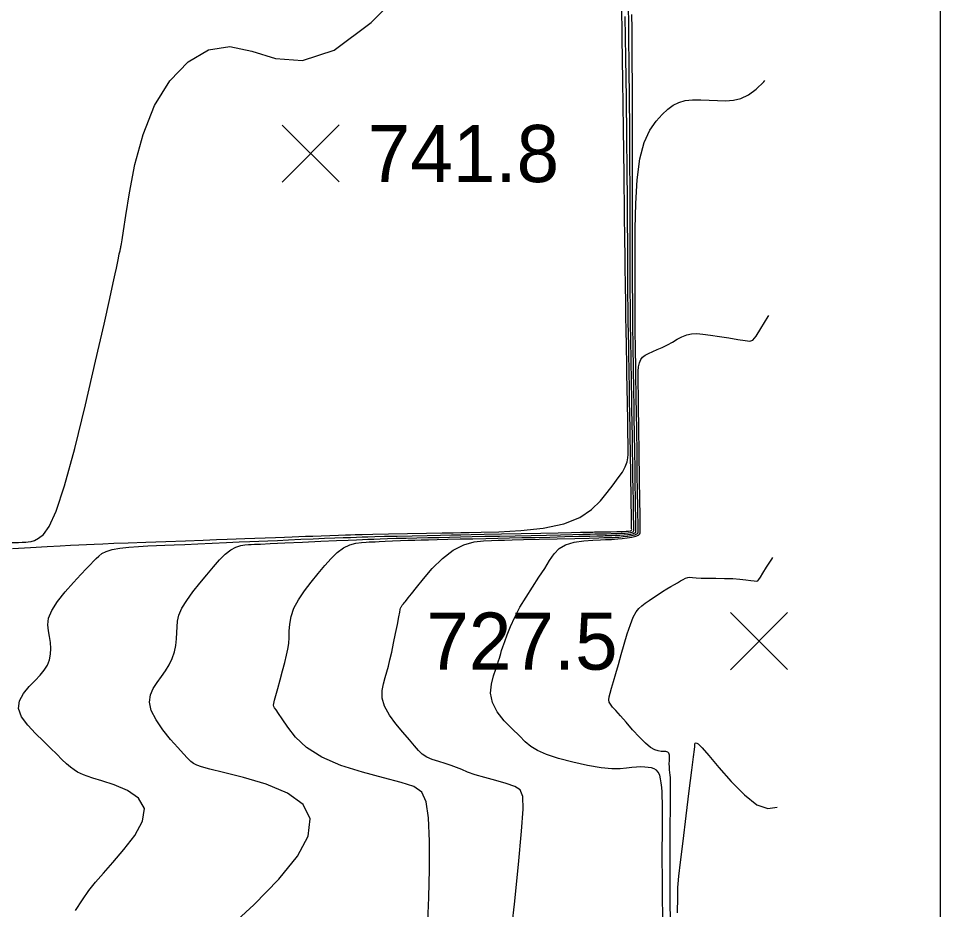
# Model space of a CAD drawing. Extents: x 2566142 to 2571431, y 418755 to 421584.
# Drawn here: x 2571165.9 to 2571407.8, y 420127.5 to 420361.4 of the extents above; entities that cross this region are included whole.
import ezdxf

# ---------------------------------------------------------------- set-up
doc = ezdxf.new("R2010")
doc.units = 0
for name, color, linetype in [('Contour_ADS_Major', 7, 'Continuous'), ('Contour_ADS_Minor', 7, 'Continuous'), ('Contour_ADS_Spot_Elevation', 7, 'Continuous'), ('Contour_ADS_State_Plane_Border', 7, 'Continuous')]:
    doc.layers.add(name, color=color, linetype=linetype)

# ---------------------------------------------------------------- blocks, each defined once
blk = doc.blocks.new('S750')
at = {"layer": 'Contour_ADS_Spot_Elevation'}
for p, q in [((-0.5, 0.498), (0.5, -0.498)), ((-0.498, -0.5), (0.498, 0.5))]:
    blk.add_line(p, q, dxfattribs=at)

msp = doc.modelspace()

# ---------------------------------------------------------------- linework, layer by layer
at = {"layer": 'Contour_ADS_Major'}
for points in [[(2571258.82, 420226.02), (2571262.99, 420226.1), (2571267.97, 420226.2), (2571272.93, 420226.29), (2571277.09, 420226.37), (2571279.91, 420226.43), (2571281.98, 420226.47), (2571284.15, 420226.51), (2571287.28, 420226.57), (2571291.95, 420226.69), (2571297.65, 420226.99), (2571303.58, 420227.62), (2571308.95, 420228.74), (2571313.13, 420230.42), (2571316.24, 420232.52), (2571318.56, 420234.79), (2571320.38, 420237.02), (2571321.94, 420239.03), (2571323.26, 420240.8), (2571324.32, 420242.36), (2571325.08, 420243.75), (2571325.55, 420245), (2571325.79, 420246.08), (2571325.86, 420246.96), (2571325.87, 420247.63), (2571325.86, 420248.12), (2571325.85, 420248.79), (2571325.83, 420250.06), (2571325.79, 420252.37), (2571325.73, 420255.95), (2571325.66, 420260.26), (2571325.58, 420264.58), (2571325.52, 420268.17), (2571325.49, 420270.55), (2571325.46, 420272.18), (2571325.43, 420273.75), (2571325.39, 420275.96), (2571325.34, 420279.3), (2571325.27, 420283.32), (2571325.2, 420287.37), (2571325.14, 420290.79), (2571325.11, 420293.09), (2571325.09, 420294.49), (2571325.08, 420295.36), (2571325.08, 420296.07), (2571325.08, 420297.09), (2571325.06, 420299.2), (2571325.01, 420303.27), (2571324.92, 420310.15), (2571324.78, 420320.3), (2571324.6, 420332.48), (2571324.42, 420345.04), (2571324.27, 420356.33), (2571324.15, 420365.23)], [(2571329, 420228.92), (2571328.97, 420231.11), (2571328.92, 420234.92), (2571328.84, 420240.59), (2571328.75, 420247.3), (2571328.65, 420253.96), (2571328.58, 420259.47), (2571328.53, 420263.04), (2571328.5, 420265.01), (2571328.49, 420266.03), (2571328.48, 420266.75), (2571328.47, 420267.68), (2571328.49, 420268.8), (2571328.59, 420269.96), (2571328.79, 420271.02), (2571329.14, 420271.86), (2571329.65, 420272.51), (2571330.34, 420273.04), (2571331.22, 420273.51), (2571332.29, 420273.99), (2571333.5, 420274.5), (2571334.81, 420275.07), (2571336.13, 420275.72), (2571337.44, 420276.45), (2571338.71, 420277.19), (2571339.97, 420277.86), (2571341.22, 420278.36), (2571342.49, 420278.63), (2571343.87, 420278.69), (2571345.48, 420278.57), (2571347.44, 420278.31), (2571349.79, 420277.96), (2571352.29, 420277.55), (2571354.63, 420277.17), (2571356.51, 420276.85), (2571357.74, 420276.71), (2571358.58, 420277), (2571359.43, 420278), (2571360.68, 420280.03), (2571362.6, 420283.22), (2571362.76, 420283.47)], [(2571334.95, 420125.2), (2571334.86, 420131.28), (2571334.82, 420136.24), (2571334.8, 420140.33), (2571334.81, 420143.79), (2571334.82, 420146.83), (2571334.83, 420149.5), (2571334.84, 420151.83), (2571334.84, 420153.85), (2571334.83, 420155.57), (2571334.8, 420157.06), (2571334.74, 420158.38), (2571334.66, 420159.59), (2571334.55, 420160.75), (2571334.37, 420161.82), (2571334.12, 420162.77), (2571333.76, 420163.53), (2571333.27, 420164.09), (2571332.67, 420164.46), (2571331.95, 420164.69), (2571331.14, 420164.83), (2571330.22, 420164.91), (2571329.21, 420164.93), (2571328.08, 420164.89), (2571326.83, 420164.78), (2571325.42, 420164.61), (2571323.71, 420164.48), (2571321.54, 420164.49), (2571318.73, 420164.75), (2571315.22, 420165.33), (2571311.36, 420166.17), (2571307.6, 420167.17), (2571304.39, 420168.21), (2571302.04, 420169.24), (2571300.33, 420170.33), (2571298.87, 420171.57), (2571297.31, 420173.08), (2571295.39, 420174.92), (2571293.33, 420177.05), (2571291.5, 420179.39), (2571290.23, 420181.84), (2571289.77, 420184.33), (2571289.95, 420186.71), (2571290.48, 420188.85), (2571291.09, 420190.62), (2571291.55, 420191.92), (2571291.85, 420192.84), (2571292.06, 420193.53), (2571292.23, 420194.11), (2571292.41, 420194.72), (2571292.64, 420195.47), (2571292.98, 420196.48), (2571293.46, 420197.84), (2571294.13, 420199.64), (2571295, 420201.8), (2571296.11, 420204.23), (2571297.46, 420206.84), (2571299.05, 420209.51), (2571300.76, 420212.17), (2571302.44, 420214.72), (2571303.95, 420217.06), (2571305.21, 420219.11), (2571306.4, 420220.85), (2571307.73, 420222.25), (2571309.44, 420223.28), (2571311.68, 420223.95), (2571314.18, 420224.33), (2571316.61, 420224.51), (2571318.61, 420224.57), (2571319.93, 420224.61), (2571320.67, 420224.64), (2571321.05, 420224.65), (2571321.25, 420224.66), (2571321.45, 420224.67), (2571321.77, 420224.69), (2571322.29, 420224.73), (2571323.1, 420224.8), (2571324.24, 420224.92), (2571325.56, 420225.07), (2571326.84, 420225.28), (2571327.89, 420225.52), (2571328.56, 420225.81), (2571328.9, 420226.11), (2571329.02, 420226.4), (2571329.04, 420226.64), (2571329.03, 420226.83), (2571329.03, 420226.98), (2571329.03, 420227.17), (2571329.02, 420227.42), (2571329.02, 420227.86), (2571329, 420228.92)], [(2571164.33, 420222.29), (2571169.07, 420222.58), (2571173.4, 420222.83), (2571176.86, 420223.01), (2571179.56, 420223.14), (2571181.76, 420223.24), (2571183.73, 420223.32), (2571185.73, 420223.42), (2571188.03, 420223.53), (2571190.91, 420223.66), (2571194.63, 420223.8), (2571199.31, 420223.98), (2571204.54, 420224.16), (2571209.73, 420224.33), (2571214.31, 420224.49), (2571217.87, 420224.63), (2571220.63, 420224.74), (2571222.98, 420224.83), (2571225.3, 420224.92), (2571227.88, 420225.02), (2571230.61, 420225.11), (2571233.28, 420225.2), (2571235.7, 420225.28), (2571237.71, 420225.36), (2571239.47, 420225.43), (2571241.19, 420225.49), (2571243.08, 420225.56), (2571245.28, 420225.64), (2571247.61, 420225.71), (2571249.82, 420225.78), (2571251.65, 420225.84), (2571252.99, 420225.88), (2571254.26, 420225.92), (2571256.02, 420225.96), (2571258.82, 420226.02)]]:
    msp.add_lwpolyline(points, dxfattribs=at)
at = {"layer": 'Contour_ADS_Minor'}
for points in [[(2571172.44, 420225.95), (2571173.94, 420228.06), (2571175.76, 420232.07), (2571177.99, 420238.77), (2571180.64, 420248.51), (2571183.46, 420259.99), (2571186.13, 420271.47), (2571188.33, 420281.2), (2571189.83, 420287.9), (2571190.74, 420292), (2571191.25, 420294.36), (2571191.57, 420295.86), (2571191.85, 420297.21), (2571192.12, 420298.49), (2571192.35, 420299.59), (2571192.53, 420300.44), (2571192.64, 420300.99), (2571192.71, 420301.32), (2571192.75, 420301.54), (2571192.8, 420301.79), (2571192.89, 420302.24), (2571193.08, 420303.35), (2571193.44, 420305.65), (2571194.05, 420309.66), (2571195, 420315.68), (2571196.45, 420323.07), (2571198.58, 420330.99), (2571201.59, 420338.59), (2571205.59, 420345.08), (2571210.38, 420350.05), (2571215.72, 420353.15), (2571221.34, 420354.06), (2571227.11, 420352.8), (2571233.32, 420350.94), (2571240.38, 420350.4), (2571248.68, 420353.12), (2571258.39, 420360.34), (2571268.56, 420370.53)], [(2571300.43, 420225.73), (2571304.46, 420225.81), (2571308.13, 420225.89), (2571311.31, 420225.96), (2571313.92, 420226.02), (2571315.86, 420226.07), (2571317.1, 420226.1), (2571317.87, 420226.12), (2571318.46, 420226.14), (2571319.15, 420226.15), (2571320.17, 420226.17), (2571321.42, 420226.2), (2571322.75, 420226.24), (2571324, 420226.28), (2571325.04, 420226.34), (2571325.86, 420226.4), (2571326.47, 420226.48), (2571326.89, 420226.58), (2571327.15, 420226.69), (2571327.28, 420226.84), (2571327.33, 420227.02), (2571327.33, 420227.25), (2571327.33, 420227.57), (2571327.32, 420228.09), (2571327.3, 420228.98), (2571327.28, 420230.37), (2571327.25, 420232.38), (2571327.21, 420234.92), (2571327.16, 420237.87), (2571327.11, 420241.1), (2571327.06, 420244.5), (2571327.01, 420248.01), (2571326.96, 420251.6), (2571326.9, 420255.21), (2571326.85, 420258.79), (2571326.79, 420262.2), (2571326.74, 420265.29), (2571326.7, 420267.91), (2571326.67, 420269.99), (2571326.64, 420271.73), (2571326.61, 420273.44), (2571326.58, 420275.39), (2571326.54, 420277.8), (2571326.5, 420280.56), (2571326.46, 420283.49), (2571326.42, 420286.41), (2571326.4, 420289.23), (2571326.38, 420292.34), (2571326.38, 420296.22), (2571326.37, 420301.37), (2571326.36, 420308.08), (2571326.35, 420315.93), (2571326.32, 420324.31), (2571326.28, 420332.61), (2571326.22, 420340.45), (2571326.13, 420348.37), (2571326.04, 420357.15), (2571325.93, 420367.54)], [(2571327.46, 420256.63), (2571327.41, 420260.21), (2571327.36, 420263.17), (2571327.32, 420265.64), (2571327.29, 420267.78), (2571327.26, 420269.7), (2571327.23, 420271.51), (2571327.2, 420273.28), (2571327.18, 420275.1), (2571327.14, 420277.05), (2571327.11, 420279.18), (2571327.08, 420281.56), (2571327.06, 420284.22), (2571327.04, 420287.3), (2571327.03, 420291.26), (2571327.02, 420296.66), (2571327.02, 420304.02), (2571327.01, 420313.57), (2571327, 420324.29), (2571326.98, 420334.83), (2571326.96, 420343.84), (2571326.94, 420350.36), (2571326.91, 420354.99), (2571326.88, 420358.7), (2571326.84, 420362.49)], [(2571325.73, 420298.72), (2571325.72, 420302.59), (2571325.7, 420307.57), (2571325.67, 420313.79), (2571325.6, 420321.38), (2571325.5, 420330.38), (2571325.37, 420340.43), (2571325.23, 420351.1), (2571325.1, 420361.94)], [(2571328.32, 420236.98), (2571328.25, 420241.89), (2571328.17, 420247.54), (2571328.09, 420253.17), (2571328.02, 420258.05), (2571327.97, 420261.63), (2571327.93, 420264.13), (2571327.9, 420266), (2571327.88, 420267.65), (2571327.85, 420269.42), (2571327.82, 420271.29), (2571327.79, 420273.12), (2571327.77, 420274.81), (2571327.75, 420276.3), (2571327.73, 420277.81), (2571327.71, 420279.62), (2571327.7, 420282.03), (2571327.69, 420285.26), (2571327.68, 420289.35), (2571327.67, 420294.24), (2571327.67, 420299.92), (2571327.68, 420306.26), (2571327.82, 420312.82), (2571328.19, 420319.1), (2571328.92, 420324.58), (2571330.08, 420328.86), (2571331.56, 420332.07), (2571333.19, 420334.44), (2571334.8, 420336.21), (2571336.28, 420337.6), (2571337.7, 420338.65), (2571339.18, 420339.4), (2571340.84, 420339.85), (2571342.77, 420340.05), (2571344.9, 420340.07), (2571347.11, 420339.98), (2571349.32, 420339.87), (2571351.43, 420339.82), (2571353.45, 420339.97), (2571355.43, 420340.44), (2571357.41, 420341.37), (2571359.41, 420342.86), (2571361.43, 420344.82), (2571361.72, 420345.15)], [(2571174.62, 420206.05), (2571176.16, 420208.41), (2571178.18, 420210.93), (2571180.34, 420213.36), (2571182.28, 420215.44), (2571183.75, 420217), (2571184.81, 420218.11), (2571185.6, 420218.94), (2571186.26, 420219.63), (2571186.95, 420220.3), (2571187.79, 420220.94), (2571188.91, 420221.53), (2571190.44, 420222.01), (2571192.47, 420222.38), (2571194.84, 420222.64), (2571197.35, 420222.82), (2571199.8, 420222.95), (2571202.06, 420223.05), (2571204.29, 420223.14), (2571206.71, 420223.24), (2571209.56, 420223.36), (2571212.98, 420223.52), (2571216.71, 420223.69), (2571220.43, 420223.87), (2571223.79, 420224.02), (2571226.58, 420224.14), (2571228.98, 420224.23), (2571231.29, 420224.32), (2571233.81, 420224.42), (2571236.74, 420224.55), (2571239.95, 420224.69), (2571243.18, 420224.83), (2571246.21, 420224.96), (2571248.85, 420225.06), (2571251.09, 420225.15), (2571253, 420225.21), (2571254.61, 420225.27), (2571256.04, 420225.32), (2571257.52, 420225.37), (2571259.38, 420225.42), (2571261.91, 420225.49), (2571265.28, 420225.56), (2571269.17, 420225.64), (2571273.11, 420225.72), (2571276.63, 420225.79), (2571279.46, 420225.85), (2571281.95, 420225.9), (2571284.64, 420225.96), (2571288.08, 420226.03), (2571292.6, 420226.12), (2571297.76, 420226.22), (2571302.94, 420226.32), (2571307.5, 420226.41), (2571310.95, 420226.48), (2571313.36, 420226.53), (2571314.96, 420226.57), (2571315.96, 420226.59), (2571316.59, 420226.61), (2571317.06, 420226.62), (2571317.61, 420226.63), (2571318.45, 420226.65), (2571319.74, 420226.67), (2571321.3, 420226.7), (2571322.91, 420226.74), (2571324.3, 420226.78), (2571325.31, 420226.81), (2571325.96, 420226.85), (2571326.35, 420226.89), (2571326.56, 420226.93), (2571326.68, 420226.99), (2571326.74, 420227.08), (2571326.77, 420227.23), (2571326.76, 420227.46), (2571326.76, 420227.82), (2571326.75, 420228.47), (2571326.73, 420229.59), (2571326.7, 420231.36), (2571326.66, 420233.89), (2571326.61, 420236.92), (2571326.56, 420240.12), (2571326.51, 420243.15), (2571326.47, 420245.8), (2571326.43, 420248.25), (2571326.39, 420250.81), (2571326.35, 420253.79), (2571326.29, 420257.37), (2571326.23, 420261.23), (2571326.16, 420264.93), (2571326.11, 420268.04), (2571326.08, 420270.27), (2571326.05, 420271.95), (2571326.02, 420273.59), (2571325.99, 420275.68), (2571325.94, 420278.55), (2571325.88, 420281.94), (2571325.83, 420285.43), (2571325.78, 420288.6), (2571325.75, 420291.16), (2571325.74, 420293.42), (2571325.73, 420295.79), (2571325.73, 420298.72)], [(2571273.29, 420124.34), (2571273.57, 420130.68), (2571273.74, 420138.08), (2571273.73, 420145.44), (2571273.48, 420151.62), (2571272.89, 420155.81), (2571271.7, 420158.33), (2571269.6, 420159.81), (2571266.29, 420160.88), (2571261.62, 420162.07), (2571256.12, 420163.53), (2571250.5, 420165.32), (2571245.44, 420167.51), (2571241.49, 420170.08), (2571238.58, 420172.8), (2571236.52, 420175.38), (2571235.09, 420177.53), (2571234.1, 420179.01), (2571233.46, 420179.94), (2571233.08, 420180.49), (2571232.89, 420180.84), (2571232.82, 420181.17), (2571232.87, 420181.64), (2571233.06, 420182.43), (2571233.42, 420183.7), (2571233.94, 420185.56), (2571234.56, 420187.82), (2571235.2, 420190.18), (2571235.78, 420192.4), (2571236.23, 420194.27), (2571236.56, 420195.87), (2571236.78, 420197.36), (2571236.89, 420198.88), (2571236.94, 420200.57), (2571237.07, 420202.43), (2571237.41, 420204.44), (2571238.14, 420206.59), (2571239.34, 420208.85), (2571240.91, 420211.17), (2571242.69, 420213.48), (2571244.51, 420215.71), (2571246.25, 420217.81), (2571247.9, 420219.69), (2571249.53, 420221.27), (2571251.16, 420222.48), (2571252.82, 420223.26), (2571254.43, 420223.7), (2571255.89, 420223.9), (2571257.07, 420223.97), (2571257.92, 420224.01), (2571258.64, 420224.04), (2571259.43, 420224.07), (2571260.54, 420224.12), (2571262.12, 420224.19), (2571264.05, 420224.27), (2571266.1, 420224.35), (2571268.08, 420224.43), (2571269.86, 420224.49), (2571271.57, 420224.53), (2571273.45, 420224.58), (2571275.72, 420224.63), (2571278.53, 420224.7), (2571281.73, 420224.78), (2571285.12, 420224.86), (2571288.47, 420224.93), (2571291.63, 420225), (2571294.72, 420225.07), (2571297.92, 420225.13), (2571301.42, 420225.21), (2571305.31, 420225.3), (2571309.26, 420225.39), (2571312.88, 420225.48), (2571315.76, 420225.55), (2571317.61, 420225.59), (2571318.68, 420225.62), (2571319.3, 420225.64), (2571319.85, 420225.66), (2571320.59, 420225.67), (2571321.54, 420225.7), (2571322.6, 420225.74), (2571323.7, 420225.79), (2571324.78, 420225.86), (2571325.76, 420225.96), (2571326.59, 420226.08), (2571327.23, 420226.23), (2571327.62, 420226.4), (2571327.82, 420226.59), (2571327.89, 420226.81), (2571327.9, 420227.05), (2571327.9, 420227.32), (2571327.89, 420227.72), (2571327.88, 420228.38), (2571327.86, 420229.39), (2571327.84, 420230.87), (2571327.81, 420232.92), (2571327.76, 420235.61), (2571327.71, 420239.04), (2571327.65, 420243.2), (2571327.59, 420247.78), (2571327.52, 420252.39), (2571327.46, 420256.63)], [(2571294.84, 420118.39), (2571295.99, 420128.9), (2571297.05, 420139.34), (2571297.87, 420148.07), (2571298.31, 420153.89), (2571298.24, 420157.22), (2571297.55, 420158.92), (2571296.09, 420159.81), (2571293.84, 420160.59), (2571291.09, 420161.38), (2571288.25, 420162.16), (2571285.69, 420162.9), (2571283.71, 420163.59), (2571282.17, 420164.23), (2571280.82, 420164.82), (2571279.44, 420165.36), (2571277.85, 420165.87), (2571276.14, 420166.37), (2571274.47, 420166.92), (2571273.01, 420167.55), (2571271.84, 420168.32), (2571270.83, 420169.28), (2571269.77, 420170.52), (2571268.46, 420172.09), (2571266.76, 420174.04), (2571264.91, 420176.25), (2571263.2, 420178.57), (2571261.94, 420180.87), (2571261.35, 420183.01), (2571261.32, 420184.99), (2571261.63, 420186.79), (2571262.09, 420188.43), (2571262.53, 420189.93), (2571262.94, 420191.43), (2571263.36, 420193.08), (2571263.81, 420195.06), (2571264.32, 420197.43), (2571264.84, 420199.97), (2571265.32, 420202.37), (2571265.7, 420204.32), (2571265.94, 420205.59), (2571266.07, 420206.31), (2571266.13, 420206.64), (2571266.18, 420206.8), (2571266.25, 420206.93), (2571266.34, 420207.06), (2571266.46, 420207.21), (2571266.59, 420207.38), (2571266.74, 420207.56), (2571266.91, 420207.77), (2571267.11, 420208.02), (2571267.35, 420208.31), (2571267.66, 420208.7), (2571268.16, 420209.33), (2571268.99, 420210.38), (2571270.29, 420212.03), (2571272.15, 420214.35), (2571274.46, 420217.03), (2571277.1, 420219.67), (2571279.9, 420221.85), (2571282.73, 420223.26), (2571285.45, 420224.02), (2571287.93, 420224.33), (2571290.03, 420224.42), (2571291.72, 420224.46), (2571293.37, 420224.5), (2571295.44, 420224.54), (2571298.39, 420224.61), (2571302.48, 420224.71), (2571307.21, 420224.82), (2571311.84, 420224.93), (2571315.65, 420225.02), (2571318.12, 420225.09), (2571319.48, 420225.13), (2571320.15, 420225.15), (2571320.55, 420225.16), (2571321.02, 420225.17), (2571321.65, 420225.19), (2571322.45, 420225.23), (2571323.4, 420225.3), (2571324.51, 420225.39), (2571325.66, 420225.52), (2571326.72, 420225.68), (2571327.56, 420225.87), (2571328.09, 420226.1), (2571328.36, 420226.35), (2571328.46, 420226.6), (2571328.47, 420226.84), (2571328.47, 420227.07), (2571328.46, 420227.35), (2571328.45, 420227.77), (2571328.44, 420228.4), (2571328.43, 420229.37), (2571328.4, 420230.92), (2571328.37, 420233.36), (2571328.32, 420236.98)], [(2571164.25, 420223.82), (2571165.89, 420223.89), (2571166.84, 420223.93), (2571167.41, 420223.95), (2571167.86, 420223.97), (2571168.44, 420224), (2571169.19, 420224.13), (2571170.1, 420224.42), (2571171.18, 420224.96), (2571172.44, 420225.95)], [(2571220.1, 420121.84), (2571227.61, 420128.72), (2571234.24, 420135.45), (2571239.1, 420141.51), (2571241.89, 420146.79), (2571242.45, 420151.29), (2571240.62, 420155.05), (2571236.46, 420158.06), (2571230.85, 420160.42), (2571224.9, 420162.19), (2571219.71, 420163.47), (2571216.12, 420164.34), (2571213.92, 420164.93), (2571212.65, 420165.38), (2571211.85, 420165.82), (2571211.11, 420166.4), (2571210.26, 420167.21), (2571209.16, 420168.38), (2571207.69, 420170.02), (2571205.81, 420172.18), (2571203.8, 420174.68), (2571201.99, 420177.29), (2571200.73, 420179.78), (2571200.28, 420181.95), (2571200.53, 420183.84), (2571201.26, 420185.54), (2571202.27, 420187.12), (2571203.37, 420188.66), (2571204.45, 420190.21), (2571205.43, 420191.78), (2571206.23, 420193.42), (2571206.8, 420195.12), (2571207.16, 420196.86), (2571207.35, 420198.57), (2571207.44, 420200.21), (2571207.49, 420201.73), (2571207.62, 420203.23), (2571208, 420204.81), (2571208.77, 420206.59), (2571210.03, 420208.64), (2571211.66, 420210.88), (2571213.48, 420213.17), (2571215.33, 420215.41), (2571217.06, 420217.47), (2571218.66, 420219.29), (2571220.16, 420220.8), (2571221.59, 420221.93), (2571222.95, 420222.67), (2571224.21, 420223.07), (2571225.32, 420223.25), (2571226.22, 420223.31), (2571226.94, 420223.34), (2571227.84, 420223.38), (2571229.36, 420223.45), (2571231.92, 420223.56), (2571235.77, 420223.74), (2571240.42, 420223.96), (2571245.18, 420224.17), (2571249.35, 420224.36), (2571252.42, 420224.49), (2571254.58, 420224.58), (2571256.18, 420224.64), (2571257.58, 420224.69), (2571259.08, 420224.75), (2571260.79, 420224.82), (2571262.74, 420224.89), (2571265, 420224.96), (2571267.57, 420225.02), (2571270.37, 420225.09), (2571273.28, 420225.15), (2571276.18, 420225.21), (2571278.99, 420225.27), (2571281.84, 420225.34), (2571284.88, 420225.41), (2571288.27, 420225.48), (2571292.11, 420225.56), (2571296.24, 420225.64), (2571300.43, 420225.73)], [(2571329.43, 420207.26), (2571330.32, 420207.89), (2571331.37, 420208.62), (2571332.52, 420209.43), (2571333.72, 420210.25), (2571334.9, 420211.02), (2571336.01, 420211.7), (2571337.03, 420212.3), (2571337.97, 420212.83), (2571338.82, 420213.31), (2571339.59, 420213.76), (2571340.28, 420214.16), (2571340.92, 420214.47), (2571341.5, 420214.66), (2571342.07, 420214.72), (2571342.74, 420214.69), (2571343.66, 420214.61), (2571344.97, 420214.53), (2571346.76, 420214.49), (2571348.89, 420214.48), (2571351.13, 420214.45), (2571353.28, 420214.39), (2571355.17, 420214.26), (2571356.75, 420214.09), (2571358, 420213.92), (2571358.9, 420213.78), (2571359.47, 420213.71), (2571359.83, 420213.8), (2571360.13, 420214.12), (2571360.53, 420214.77), (2571361.17, 420215.83), (2571362.14, 420217.37), (2571363.55, 420219.49), (2571363.83, 420219.9)], [(2571180.84, 420127.27), (2571182.66, 420130.07), (2571184.37, 420132.47), (2571186.14, 420134.71), (2571188.16, 420137.08), (2571190.62, 420139.87), (2571193.57, 420143.26), (2571196.41, 420146.99), (2571198.44, 420150.71), (2571198.94, 420154.05), (2571197.42, 420156.72), (2571194.49, 420158.75), (2571190.98, 420160.24), (2571187.74, 420161.29), (2571185.42, 420162.01), (2571183.91, 420162.49), (2571182.93, 420162.85), (2571182.17, 420163.19), (2571181.38, 420163.61), (2571180.52, 420164.16), (2571179.56, 420164.87), (2571178.48, 420165.78), (2571177.28, 420166.91), (2571175.91, 420168.26), (2571174.31, 420169.85), (2571172.46, 420171.67), (2571170.36, 420173.7), (2571168.31, 420175.88), (2571166.7, 420178.1), (2571165.89, 420180.28), (2571166.13, 420182.34), (2571167.18, 420184.26), (2571168.67, 420186.03), (2571170.24, 420187.62), (2571171.59, 420189.06), (2571172.67, 420190.39), (2571173.47, 420191.69), (2571174.01, 420193.05), (2571174.29, 420194.51), (2571174.36, 420196.06), (2571174.25, 420197.63), (2571174.02, 420199.19), (2571173.73, 420200.71), (2571173.58, 420202.28), (2571173.8, 420204.02), (2571174.62, 420206.05)], [(2571336.98, 420125.13), (2571336.91, 420128.91), (2571336.86, 420132.02), (2571336.84, 420134.84), (2571336.84, 420137.74), (2571336.85, 420141.12), (2571336.88, 420145.21), (2571336.91, 420149.64), (2571336.93, 420153.87), (2571336.95, 420157.38), (2571336.96, 420159.79), (2571336.95, 420161.27), (2571336.92, 420162.17), (2571336.87, 420162.81), (2571336.8, 420163.46), (2571336.72, 420164.18), (2571336.67, 420164.95), (2571336.65, 420165.76), (2571336.68, 420166.6), (2571336.7, 420167.39), (2571336.68, 420168.07), (2571336.53, 420168.58), (2571336.23, 420168.86), (2571335.77, 420168.97), (2571335.19, 420169), (2571334.51, 420169.02), (2571333.74, 420169.13), (2571332.83, 420169.45), (2571331.73, 420170.09), (2571330.39, 420171.18), (2571328.78, 420172.79), (2571327.03, 420174.7), (2571325.32, 420176.66), (2571323.8, 420178.4), (2571322.62, 420179.72), (2571321.76, 420180.67), (2571321.19, 420181.38), (2571320.87, 420181.98), (2571320.77, 420182.58), (2571320.86, 420183.31), (2571321.11, 420184.27), (2571321.5, 420185.58), (2571322.01, 420187.33), (2571322.61, 420189.45), (2571323.29, 420191.86), (2571324.03, 420194.48), (2571324.82, 420197.21), (2571325.63, 420199.88), (2571326.43, 420202.29), (2571327.2, 420204.25), (2571327.93, 420205.63), (2571328.65, 420206.57), (2571329.43, 420207.26)], [(2571338.83, 420126.64), (2571338.85, 420130.76), (2571338.86, 420132.33), (2571338.86, 420132.62), (2571338.86, 420132.68), (2571338.86, 420132.75), (2571338.86, 420132.86), (2571338.86, 420133.01), (2571338.87, 420133.33), (2571338.95, 420134.25), (2571339.17, 420136.27), (2571339.59, 420139.93), (2571340.25, 420145.48), (2571341.05, 420152.08), (2571341.85, 420158.65), (2571342.52, 420164.11), (2571342.97, 420167.63), (2571343.21, 420169.5), (2571343.32, 420170.28), (2571343.34, 420170.52), (2571343.33, 420170.7), (2571343.33, 420170.87), (2571343.36, 420171.05), (2571343.46, 420171.2), (2571343.68, 420171.26), (2571344.21, 420170.97), (2571345.26, 420169.99), (2571347.04, 420167.99), (2571349.68, 420164.84), (2571352.91, 420161.11), (2571356.35, 420157.58), (2571359.65, 420155.02), (2571362.51, 420154.01), (2571364.93, 420154.36)]]:
    msp.add_lwpolyline(points, dxfattribs=at)
at = {"layer": 'Contour_ADS_State_Plane_Border'}
msp.add_lwpolyline([(2566164.43, 418777.5), (2571407.81, 418777.5), (2571407.81, 421561.67), (2566164.43, 421561.67), (2566164.43, 418777.5)], close=True, dxfattribs=at)

# ---------------------------------------------------------------- block references
at = {"layer": 'Contour_ADS_Spot_Elevation', "xscale": 15, "yscale": 15}
for p in [(2571242.54, 420325.96), (2571360.19, 420197.97)]:
    msp.add_blockref('S750', p, dxfattribs=at)

# ---------------------------------------------------------------- texts
at = {"layer": 'Contour_ADS_Spot_Elevation'}
for s, p in [('741.8', (2571257.54, 420318.46)), ('727.5', (2571272.89, 420190.47))]:
    msp.add_text(s, height=15, dxfattribs=at).set_placement(p)

doc.saveas('drawing.dxf')
